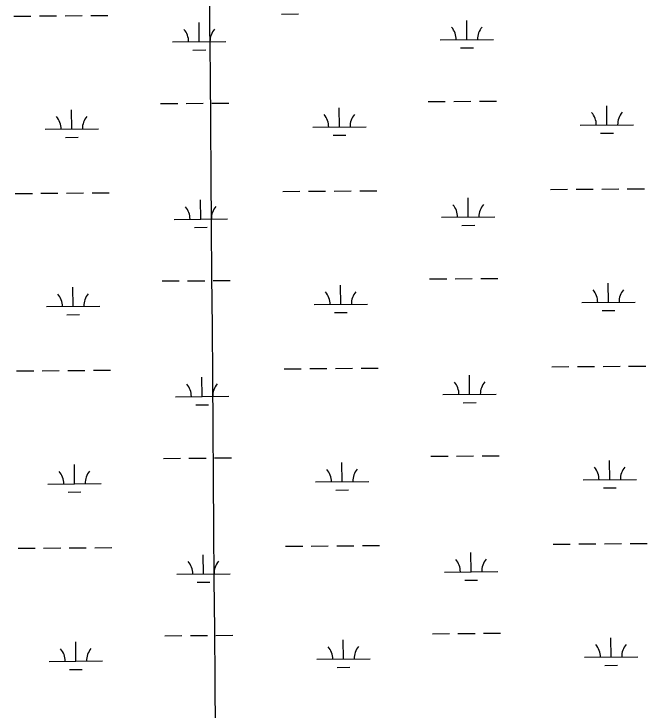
# Model space of a CAD drawing. Extents: x 3540316 to 3578335, y 553172 to 578787.
# Drawn here: x 3559841 to 3561029, y 574451 to 575757 of the extents above; entities that cross this region are included whole.
import ezdxf

# ---------------------------------------------------------------- set-up
doc = ezdxf.new("R2010")
doc.units = 0
doc.layers.add('V-GRID-MAJR', color=7, linetype='Continuous')
doc.layers.add('V-WETL-SWMP', color=7, linetype='Continuous')

msp = doc.modelspace()

# ---------------------------------------------------------------- linework, layer by layer
at = {"layer": 'V-GRID-MAJR'}
msp.add_spline([(3560340.269, 558695.246), (3560293.573, 564752.677), (3560246.85, 570813.577), (3560200.127, 576874.4940000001), (3560200.1, 576877.944)], degree=3, dxfattribs=at)
at = {"layer": 'V-WETL-SWMP'}
for p, q in [((3559841.2568206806, 575752.7414417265), (3559873.2558698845, 575752.9881180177)), ((3559889.2553944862, 575753.111456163), (3559921.2544436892, 575753.3581324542)), ((3559937.2539682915, 575753.4814705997), (3559969.2530174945, 575753.7281468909)), ((3559985.252542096, 575753.8514850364), (3560017.2515912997, 575754.0981613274)), ((3560343.149907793, 575756.6104668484), (3560375.1489569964, 575756.8571431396)), ((3560188.9536518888, 575704.6782865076), (3560188.676141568, 575740.6772132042)), ((3560690.8467390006, 575708.5473116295), (3560690.56922868, 575744.5462383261)), ((3560138.9551375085, 575704.2928548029), (3560238.9521662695, 575705.0637182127)), ((3560640.848224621, 575708.1618799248), (3560740.845253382, 575708.9327433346)), ((3560177.072960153, 575689.1552429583), (3560201.0722470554, 575689.3402501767)), ((3560678.966047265, 575693.0242680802), (3560702.9653341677, 575693.2092752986)), ((3560116.4376544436, 575588.6838525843), (3560148.4367036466, 575588.9305288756)), ((3560164.4362282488, 575589.0538670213), (3560196.4352774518, 575589.3005433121)), ((3560212.4348020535, 575589.4238814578), (3560244.433851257, 575589.6705577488)), ((3560618.3307415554, 575592.5528777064), (3560650.3297907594, 575592.7995539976)), ((3560666.3293153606, 575592.9228921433), (3560698.328364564, 575593.169568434)), ((3560714.327889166, 575593.2929065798), (3560746.326938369, 575593.5395828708)), ((3560953.522703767, 575548.7054518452), (3560953.245193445, 575584.7043785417)), ((3559949.7365295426, 575540.9674016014), (3559949.4590192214, 575576.9663282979)), ((3560451.6296166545, 575544.8364267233), (3560451.3521063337, 575580.8353534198)), ((3560401.6311022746, 575544.4509950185), (3560501.628131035, 575545.2218584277)), ((3560903.5241893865, 575548.3200201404), (3561003.5212181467, 575549.0908835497)), ((3559899.7380151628, 575540.5819698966), (3559999.7350439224, 575541.3528333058)), ((3560439.7489249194, 575529.3133831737), (3560463.7482118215, 575529.4983903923)), ((3560941.642012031, 575533.1824082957), (3560965.641298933, 575533.3674155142)), ((3559937.8558378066, 575525.4443580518), (3559961.855124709, 575525.6293652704)), ((3560393.712946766, 575424.3153996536), (3560425.71199597, 575424.562075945)), ((3560441.7115205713, 575424.6854140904), (3560473.7105697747, 575424.9320903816)), ((3560489.7100943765, 575425.0554285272), (3560521.7091435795, 575425.3021048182)), ((3560847.607460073, 575427.8144103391), (3560879.6065092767, 575428.0610866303)), ((3560895.6060338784, 575428.1844247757), (3560927.6050830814, 575428.4311010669)), ((3560943.604607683, 575428.5544392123), (3560975.6036568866, 575428.8011155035)), ((3560991.603181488, 575428.9244536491), (3561023.602230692, 575429.1711299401)), ((3559843.8212858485, 575420.0763600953), (3559875.8203350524, 575420.3230363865)), ((3559891.819859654, 575420.4463745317), (3559923.8189088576, 575420.6930508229)), ((3559939.8184334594, 575420.8163889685), (3559971.8174826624, 575421.0630652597)), ((3559987.817007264, 575421.1864034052), (3560019.8160564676, 575421.4330796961)), ((3560345.7143729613, 575423.9453852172), (3560377.7134221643, 575424.1920615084)), ((3560693.411204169, 575375.8822299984), (3560693.133693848, 575411.881156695)), ((3560191.5181170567, 575372.0132048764), (3560191.240606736, 575408.0121315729)), ((3560141.5196026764, 575371.6277731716), (3560241.5166314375, 575372.3986365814)), ((3560643.4126897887, 575375.4967982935), (3560743.40971855, 575376.2676617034)), ((3560681.530512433, 575360.3591864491), (3560705.5297993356, 575360.5441936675)), ((3560179.637425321, 575356.4901613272), (3560203.6367122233, 575356.6751685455)), ((3560119.0021196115, 575256.018770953), (3560151.001168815, 575256.2654472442)), ((3560167.0006934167, 575256.38878539), (3560198.9997426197, 575256.6354616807)), ((3560214.9992672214, 575256.7587998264), (3560246.998316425, 575257.0054761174)), ((3560620.8952067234, 575259.8877960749), (3560652.8942559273, 575260.1344723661)), ((3560668.8937805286, 575260.2578105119), (3560700.892829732, 575260.5044868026)), ((3560716.892354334, 575260.6278249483), (3560748.891403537, 575260.8745012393)), ((3559952.3009947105, 575208.3023199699), (3559952.0234843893, 575244.3012466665)), ((3560454.1940818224, 575212.1713450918), (3560453.9165715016, 575248.1702717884)), ((3560956.0871689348, 575216.0403702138), (3560955.809658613, 575252.0392969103)), ((3560906.0886545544, 575215.654938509), (3561006.085683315, 575216.4258019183)), ((3559902.3024803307, 575207.9168882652), (3560002.2995090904, 575208.6877516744)), ((3560404.1955674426, 575211.7859133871), (3560504.1925962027, 575212.5567767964)), ((3559940.420302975, 575192.7792764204), (3559964.419589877, 575192.964283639)), ((3560442.3133900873, 575196.6483015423), (3560466.3126769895, 575196.8333087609)), ((3560944.2064771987, 575200.5173266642), (3560968.205764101, 575200.7023338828)), ((3559846.385751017, 575087.4112784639), (3559878.3848002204, 575087.6579547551)), ((3559894.384324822, 575087.7812929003), (3559926.3833740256, 575088.0279691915)), ((3559942.3828986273, 575088.1513073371), (3559974.3819478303, 575088.3979836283)), ((3559990.381472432, 575088.5213217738), (3560022.3805216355, 575088.7679980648)), ((3560348.2788381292, 575091.2803035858), (3560380.2778873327, 575091.526979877)), ((3560396.277411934, 575091.6503180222), (3560428.276461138, 575091.8969943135)), ((3560444.275985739, 575092.020332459), (3560476.2750349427, 575092.2670087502)), ((3560492.274559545, 575092.3903468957), (3560524.2736087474, 575092.6370231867)), ((3560850.171925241, 575095.1493287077), (3560882.1709744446, 575095.3960049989)), ((3560898.1704990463, 575095.5193431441), (3560930.1695482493, 575095.7660194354)), ((3560946.169072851, 575095.8893575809), (3560978.1681220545, 575096.1360338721)), ((3560994.1676466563, 575096.2593720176), (3561026.16669586, 575096.5060483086)), ((3560194.082582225, 575039.348123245), (3560193.805071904, 575075.3470499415)), ((3560695.975669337, 575043.217148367), (3560695.6981590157, 575079.2160750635)), ((3560144.0840678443, 575038.9626915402), (3560244.0810966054, 575039.73355495)), ((3560645.9771549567, 575042.8317166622), (3560745.9741837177, 575043.6025800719)), ((3560182.201890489, 575023.8250796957), (3560206.201177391, 575024.0100869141)), ((3560684.094977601, 575027.6941048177), (3560708.0942645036, 575027.879112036)), ((3560121.5665847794, 574923.3536893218), (3560153.565633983, 574923.600365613)), ((3560169.5651585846, 574923.7237037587), (3560201.5642077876, 574923.9703800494)), ((3560217.5637323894, 574924.0937181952), (3560249.562781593, 574924.3403944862)), ((3560456.7585469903, 574879.5062634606), (3560456.4810366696, 574915.5051901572)), ((3560623.4596718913, 574927.2227144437), (3560655.458721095, 574927.4693907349)), ((3560671.4582456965, 574927.5927288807), (3560703.4572949, 574927.8394051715)), ((3560719.456819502, 574927.9627433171), (3560751.4558687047, 574928.2094196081)), ((3560958.6516341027, 574883.3752885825), (3560958.3741237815, 574919.3742152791)), ((3559954.8654598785, 574875.6372383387), (3559954.587949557, 574911.6361650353)), ((3560406.7600326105, 574879.1208317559), (3560506.757061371, 574879.8916951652)), ((3560908.6531197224, 574882.9898568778), (3561008.650148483, 574883.7607202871)), ((3559904.8669454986, 574875.251806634), (3560004.8639742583, 574876.0226700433)), ((3560444.8778552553, 574863.9832199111), (3560468.8771421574, 574864.1682271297)), ((3560946.7709423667, 574867.852245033), (3560970.7702292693, 574868.0372522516)), ((3559942.984768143, 574860.1141947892), (3559966.984055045, 574860.2992020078)), ((3560350.843303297, 574758.6152219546), (3560382.8423525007, 574758.8618982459)), ((3560398.841877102, 574758.9852363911), (3560430.840926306, 574759.2319126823)), ((3560446.840450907, 574759.3552508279), (3560478.8395001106, 574759.6019271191)), ((3560494.839024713, 574759.7252652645), (3560526.8380739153, 574759.9719415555)), ((3560852.736390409, 574762.4842470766), (3560884.7354396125, 574762.7309233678)), ((3560900.7349642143, 574762.854261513), (3560932.7340134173, 574763.1009378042)), ((3560948.7335380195, 574763.2242759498), (3560980.7325872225, 574763.470952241)), ((3560996.732111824, 574763.5942903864), (3561028.731161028, 574763.8409666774)), ((3559848.950216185, 574754.7461968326), (3559880.949265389, 574754.9928731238)), ((3559896.94878999, 574755.1162112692), (3559928.9478391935, 574755.3628875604)), ((3559944.9473637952, 574755.4862257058), (3559976.9464129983, 574755.732901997)), ((3559992.9459376, 574755.8562401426), (3560024.9449868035, 574756.1029164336)), ((3560698.540134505, 574710.5520667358), (3560698.2626241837, 574746.5509934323)), ((3560196.647047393, 574706.6830416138), (3560196.369537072, 574742.6819683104)), ((3560146.6485330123, 574706.2976099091), (3560246.6455617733, 574707.0684733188)), ((3560648.541620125, 574710.166635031), (3560748.5386488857, 574710.9374984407)), ((3560686.659442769, 574695.0290231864), (3560710.6587296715, 574695.2140304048)), ((3560184.766355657, 574691.1599980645), (3560208.765642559, 574691.3450052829)), ((3560124.1310499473, 574590.6886076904), (3560156.130099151, 574590.9352839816)), ((3560172.1296237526, 574591.0586221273), (3560204.1286729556, 574591.305298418)), ((3560220.1281975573, 574591.4286365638), (3560252.1272467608, 574591.6753128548)), ((3560626.024137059, 574594.5576328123), (3560658.023186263, 574594.8043091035)), ((3560674.0227108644, 574594.9276472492), (3560706.021760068, 574595.17432354)), ((3560722.02128467, 574595.2976616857), (3560754.0203338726, 574595.5443379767)), ((3559957.4299250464, 574542.9721567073), (3559957.152414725, 574578.9710834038)), ((3560459.3230121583, 574546.8411818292), (3560459.045501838, 574582.8401085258)), ((3560961.216099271, 574550.7102069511), (3560960.9385889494, 574586.7091336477)), ((3560911.2175848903, 574550.3247752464), (3561011.214613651, 574551.0956386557)), ((3559907.4314106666, 574542.5867250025), (3560007.4284394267, 574543.3575884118)), ((3560409.3244977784, 574546.4557501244), (3560509.321526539, 574547.2266135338)), ((3559945.549233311, 574527.4491131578), (3559969.548520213, 574527.6341203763)), ((3560447.442320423, 574531.3181382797), (3560471.441607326, 574531.5031454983)), ((3560949.3354075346, 574535.1871634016), (3560973.334694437, 574535.3721706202))]:
    msp.add_line(p, q, dxfattribs=at)
for centre, radius, start, end in [((3560133.708697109, 575704.7272279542), 35.24628790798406, 359.6698565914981, 41.21351492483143), ((3560244.191286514, 575705.5789231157), 35.24628790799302, 139.6698534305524, 181.21351176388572), ((3560635.601784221, 575708.5962530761), 35.24628790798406, 359.6698565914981, 41.21351492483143), ((3560746.084373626, 575709.4479482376), 35.24628790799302, 139.6698534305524, 181.21351176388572), ((3560396.3846618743, 575544.8853681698), 35.24628790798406, 359.6698565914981, 41.21351492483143), ((3560506.8672512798, 575545.7370633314), 35.24628790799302, 139.6698534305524, 181.21351176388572), ((3560898.277748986, 575548.7543932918), 35.24628790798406, 359.6698565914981, 41.21351492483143), ((3561008.760338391, 575549.6060884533), 35.24628790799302, 139.6698534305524, 181.21351176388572), ((3559894.4915747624, 575541.0163430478), 35.24628790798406, 359.6698565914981, 41.21351492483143), ((3560004.9741641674, 575541.8680382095), 35.24628790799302, 139.6698534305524, 181.21351176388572), ((3560638.166249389, 575375.931171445), 35.24628790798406, 359.6698565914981, 41.21351492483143), ((3560748.648838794, 575376.7828666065), 35.24628790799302, 139.6698534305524, 181.21351176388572), ((3560136.273162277, 575372.062146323), 35.24628790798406, 359.6698565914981, 41.21351492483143), ((3560246.755751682, 575372.9138414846), 35.24628790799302, 139.6698534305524, 181.21351176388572), ((3559897.0560399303, 575208.3512614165), 35.24628790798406, 359.6698565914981, 41.21351492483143), ((3560007.5386293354, 575209.202956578), 35.24628790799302, 139.6698534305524, 181.21351176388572), ((3560398.949127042, 575212.2202865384), 35.24628790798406, 359.6698565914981, 41.21351492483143), ((3560509.4317164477, 575213.0719816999), 35.24628790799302, 139.6698534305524, 181.21351176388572), ((3560900.8422141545, 575216.0893116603), 35.24628790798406, 359.6698565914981, 41.21351492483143), ((3561011.3248035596, 575216.9410068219), 35.24628790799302, 139.6698534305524, 181.21351176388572), ((3560138.837627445, 575039.3970646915), 35.24628790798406, 359.6698565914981, 41.21351492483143), ((3560249.32021685, 575040.2487598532), 35.24628790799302, 139.6698534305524, 181.21351176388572), ((3560640.7307145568, 575043.2660898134), 35.24628790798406, 359.6698565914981, 41.21351492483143), ((3560751.213303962, 575044.1177849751), 35.24628790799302, 139.6698534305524, 181.21351176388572), ((3560401.5135922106, 574879.5552049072), 35.24628790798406, 359.6698565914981, 41.21351492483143), ((3560511.996181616, 574880.4069000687), 35.24628790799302, 139.6698534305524, 181.21351176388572), ((3560903.4066793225, 574883.4242300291), 35.24628790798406, 359.6698565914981, 41.21351492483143), ((3561013.8892687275, 574884.2759251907), 35.24628790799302, 139.6698534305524, 181.21351176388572), ((3559899.6205050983, 574875.6861797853), 35.24628790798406, 359.6698565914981, 41.21351492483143), ((3560010.1030945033, 574876.5378749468), 35.24628790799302, 139.6698534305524, 181.21351176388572), ((3560643.2951797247, 574710.6010081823), 35.24628790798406, 359.6698565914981, 41.21351492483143), ((3560753.7777691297, 574711.4527033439), 35.24628790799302, 139.6698534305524, 181.21351176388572), ((3560141.402092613, 574706.7319830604), 35.24628790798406, 359.6698565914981, 41.21351492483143), ((3560251.884682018, 574707.5836782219), 35.24628790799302, 139.6698534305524, 181.21351176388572), ((3559902.184970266, 574543.0210981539), 35.24628790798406, 359.6698565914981, 41.21351492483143), ((3560012.6675596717, 574543.8727933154), 35.24628790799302, 139.6698534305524, 181.21351176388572), ((3560404.0780573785, 574546.8901232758), 35.24628790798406, 359.6698565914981, 41.21351492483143), ((3560514.560646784, 574547.7418184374), 35.24628790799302, 139.6698534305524, 181.21351176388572), ((3560905.9711444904, 574550.7591483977), 35.24628790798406, 359.6698565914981, 41.21351492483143), ((3561016.4537338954, 574551.6108435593), 35.24628790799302, 139.6698534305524, 181.21351176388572)]:
    msp.add_arc(centre, radius, start, end, dxfattribs=at)

doc.saveas('drawing.dxf')
